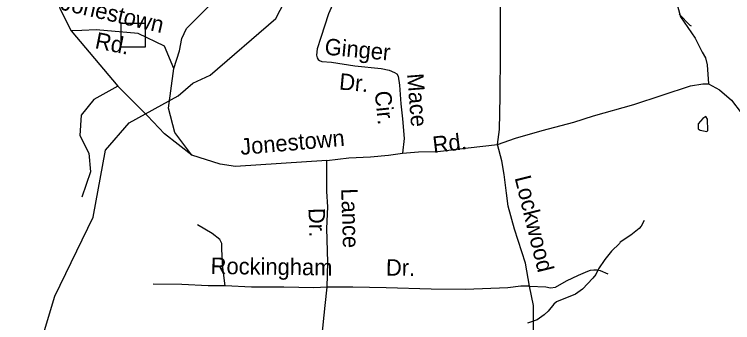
# Model space of a CAD drawing. Extents: x 1547597 to 1699558, y 810033 to 920809.
# Drawn here: x 1601176 to 1605342, y 834495 to 836281 of the extents above; entities that cross this region are included whole.
import ezdxf

# ---------------------------------------------------------------- set-up
doc = ezdxf.new("R2010")
doc.units = 0
for name, color, linetype in [('Exist Hydrographic Creek Single Shore', 7, 'Continuous'), ('Exist Hydrographic Misc Water Feature', 7, 'Continuous'), ('Exist Road Non-System Structure Non-Sys Other CELL', 7, 'Continuous'), ('Exist Road Non-System Type 51', 7, 'Continuous'), ('Exist Road Non-System Type 51 Label', 7, 'Continuous')]:
    doc.layers.add(name, color=color, linetype=linetype)

msp = doc.modelspace()

# ---------------------------------------------------------------- linework, layer by layer
at = {"layer": 'Exist Hydrographic Creek Single Shore'}
msp.add_lwpolyline([(1600064.7, 831799.1), (1600148.6, 831863), (1600718.7, 832724.7), (1600803.7, 832814.9), (1601019.6, 833404.6), (1601163.6, 833602), (1601215.6, 833758.5), (1601280.6, 834216.7), (1601410.6, 834647.4), (1601633.6, 835105.8), (1601705.6, 835495), (1601841.7, 835653), (1602126.7, 835808.1), (1602210.6, 835881.9), (1602311.6, 835929.1), (1602691.7, 836256.2), (1603153.7, 837143)], dxfattribs=at)
at = {"layer": 'Exist Hydrographic Misc Water Feature'}
for points in [[(1605103.6, 836212.3), (1605095.6, 836216.4), (1605032.6, 836281.2)], [(1605169.3, 835676.7), (1605143, 835646.4), (1605142.7, 835617.9), (1605154, 835609.1), (1605191.9, 835601.5), (1605198.3, 835607.4), (1605197.2, 835674.3), (1605186.3, 835689.1), (1605169.3, 835676.7)], [(1604828.4, 835086.3), (1604811.9, 835054.6), (1604799.8, 835040.8), (1604751.2, 835001.5), (1604688.8, 834960.3), (1604686.6, 834954.3), (1604640.1, 834909), (1604601.4, 834861.6), (1604564.7, 834806.1), (1604548.3, 834774.4), (1604532, 834752.6), (1604471.2, 834689.4), (1604430.8, 834660), (1604320.2, 834615.5), (1604304.1, 834601.8), (1604271.5, 834562.2), (1604249.3, 834540.6), (1604208.9, 834511.1), (1604152.7, 834491.9)]]:
    msp.add_lwpolyline(points, dxfattribs=at)
at = {"layer": 'Exist Road Non-System Structure Non-Sys Other CELL'}
msp.add_lwpolyline([(1601795.9, 836229.4), (1601934.8, 836229.4), (1601934.8, 836090.4), (1601795.9, 836090.4)], close=True, dxfattribs=at)
at = {"layer": 'Exist Road Non-System Type 51'}
for points in [[(1601426.7, 836834.6), (1601406.7, 836620.4), (1601410, 836449.6), (1601440.1, 836315.7), (1601504.7, 836184.7)], [(1602101.5, 835967.6), (1602133.6, 836069.2), (1602146.5, 836141), (1602175.3, 836198.6), (1602262.3, 836285.3), (1602355.3, 836384.1), (1602401.8, 836427.6), (1602462.2, 836454.8), (1602556.3, 836475.5), (1602580, 836482.6), (1602602.4, 836492.9), (1602614.8, 836499.7), (1602624.6, 836508.5), (1602630.8, 836520.6), (1602634.9, 836534.5), (1602637.5, 836572.3), (1602642.3, 836644.2)], [(1603106.4, 836538.3), (1603067.3, 836442.9), (1602997.2, 836283.8), (1602953.4, 836146.4), (1602932.7, 836080.8), (1602928.1, 836044.9), (1602932, 836028.8), (1602937.4, 836019.3), (1602945.7, 836012.7), (1602959.8, 836008.2), (1603015.5, 836003.7), (1603151, 835982.1), (1603302.8, 835968), (1603349, 835957.9), (1603380.4, 835945.1), (1603393.6, 835936), (1603402.7, 835922.4), (1603409.3, 835870.8), (1603417.9, 835762.8), (1603426.7, 835676.6), (1603437.2, 835562.5), (1603427.5, 835476.8)], [(1603978.1, 835527.1), (1603989.2, 835613.3), (1603993.6, 835805.3), (1603995, 836057.1), (1603996.5, 836319), (1603994.4, 836474.9)], [(1605011.1, 836398.5), (1605021.6, 836330.2), (1605039.9, 836267.2), (1605123.9, 836142.8), (1605165.9, 836061.4), (1605184.2, 836029.9), (1605194.7, 835987.9), (1605202.6, 835877.6)], [(1602101.5, 835967.6), (1602047.8, 836096.5), (1601893.7, 836170), (1601651.5, 836192), (1601567.1, 836188.3), (1601504.7, 836184.7)], [(1601504.7, 836184.7), (1601776.2, 835865.2)], [(1602205.6, 835464.9), (1602106.5, 835597.1), (1602069.8, 835736.6), (1602101.5, 835967.6)], [(1601776.2, 835865.2), (1601636.8, 835788), (1601563.4, 835696.2), (1601556.1, 835578.7), (1601607.4, 835475.9), (1601618.5, 835369.4), (1601567.1, 835222.5)], [(1602205.6, 835464.9), (1602047.8, 835589.7), (1601948.7, 835692.6), (1601776.2, 835865.2)], [(1603978.1, 835527.1), (1604083.1, 835563.9), (1604237.9, 835608.5), (1604421.5, 835655.8), (1604534.3, 835692.5), (1604769.7, 835759.5), (1605097.7, 835867.1), (1605168.5, 835877.6), (1605202.6, 835877.6)], [(1605202.6, 835877.6), (1605265.6, 835843.5), (1605336.4, 835783.1), (1605504.3, 835563.9), (1605635.5, 835385.4), (1605771, 835207.7), (1605834.6, 835117), (1605879.8, 835046.3)], [(1603427.5, 835476.8), (1603519.5, 835483.6), (1603631.4, 835486.1), (1603807.5, 835507.9), (1603978.1, 835527.1)], [(1604163.1, 834706.1), (1604141.2, 834838.5), (1604077, 835036.4), (1604041, 835170), (1604030.8, 835244.5), (1604017.9, 835352.4), (1604004.3, 835432.6), (1603978.1, 835527.1)], [(1602989.2, 835434), (1602458.8, 835398.8), (1602370.7, 835413.5), (1602205.6, 835464.9)], [(1602989.2, 835434), (1603115.2, 835449.7), (1603241.1, 835455), (1603346, 835465.5), (1603427.5, 835476.8)], [(1602990.8, 834699.8), (1602994.5, 834845.9), (1602989.2, 835040.1), (1602994.5, 835166.2), (1602989.2, 835255.4), (1602989.2, 835434)], [(1602398.2, 834707.5), (1602384.9, 834814.6), (1602380.2, 834920.6), (1602378.7, 834952.6), (1602367, 834976.7), (1602323.5, 835011.4), (1602238.2, 835062.3)], [(1604163.1, 834706.1), (1604258.2, 834701.6), (1604284.9, 834696), (1604314.8, 834699.6), (1604379.2, 834736.9), (1604447.5, 834770), (1604501.8, 834793.3), (1604517.9, 834798.3), (1604537.8, 834800.7), (1604556, 834800.2), (1604573.7, 834796.2), (1604617.5, 834777.7)], [(1602398.2, 834707.5), (1602300.6, 834707.5), (1602147.1, 834715.2), (1601980.2, 834717.8)], [(1602990.8, 834699.8), (1602913.8, 834697.2), (1602739.2, 834699.8), (1602552.3, 834699.8), (1602398.2, 834707.5)], [(1602960, 834406.9), (1602978, 834594.5), (1602990.8, 834699.8)], [(1604163.1, 834706.1), (1604113.5, 834706.1), (1604038.5, 834697.2), (1603792, 834686.9), (1603594.2, 834689.5), (1603332.3, 834697.2), (1603139.8, 834699.8), (1602990.8, 834699.8)], [(1604661.1, 833499.1), (1604575.6, 833594.6), (1604458.3, 833702.8), (1604329.9, 833849.4), (1604257.7, 833932.9), (1604223.9, 833993.8), (1604203.6, 834054.7), (1604190.1, 834121.9), (1604185.6, 834250.5), (1604187.9, 834318.1), (1604187.9, 834392.6), (1604187.9, 834473.8), (1604187.9, 834593.3), (1604163.1, 834706.1)]]:
    msp.add_lwpolyline(points, dxfattribs=at)

# ---------------------------------------------------------------- texts
at = {"layer": 'Exist Road Non-System Type 51 Label'}
for s, rotation, p in [('Jonestown', 346.8914, (1601438.4, 836309.7)), ('Rd.', 348.6543, (1601638.9, 836085.8)), ('Ginger', 354.6976, (1602972.7, 836048.1)), ('Dr.', 354.6976, (1603057.1, 835846)), ('Mace', 274.5595, (1603453.5, 835935.5)), ('Cir.', 275.8632, (1603265.7, 835833.3)), ('Jonestown', 5.0383, (1602489.9, 835466.1)), ('Rd.', 6.7567, (1603607.5, 835477.4)), ('Lockwood', 283.8709, (1604076.9, 835334.8)), ('Lance', 271.7885, (1603071.6, 835271.3)), ('Dr.', 271.7885, (1602881.6, 835158)), ('Rockingham', 359.2355, (1602314.1, 834776.9)), ('Dr.', 359.2322, (1603330.8, 834767.7))]:
    msp.add_text(s, height=95, rotation=rotation, dxfattribs=at).set_placement(p)

doc.saveas('drawing.dxf')
